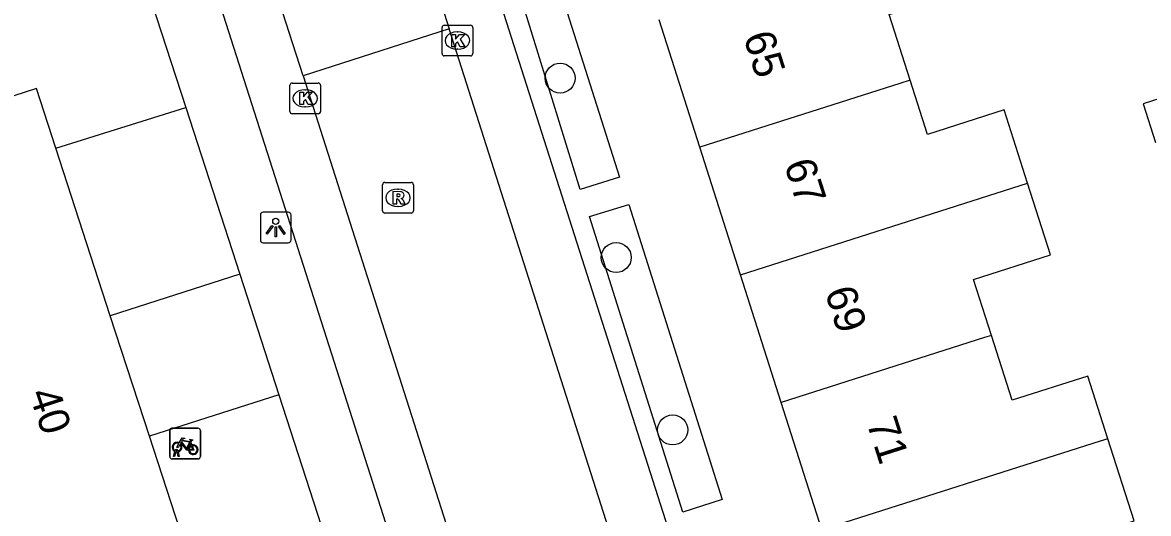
# Model space of a CAD drawing. Extents: x 159718 to 160783, y 383290 to 384030.
# Drawn here: x 160170.43 to 160207.07, y 383519.22 to 383535.21 of the extents above; entities that cross this region are included whole.
import ezdxf

# ---------------------------------------------------------------- set-up
doc = ezdxf.new("R2010")
doc.units = 0
for name, color, linetype in [('IMGEO_Boom', 7, 'Continuous'), ('IMGEO_Fietsenrek', 7, 'Continuous'), ('IMGEO_Kolk', 7, 'Continuous'), ('IMGEO_Lichtpunt', 7, 'Continuous'), ('IMGEO_Pand', 7, 'Continuous'), ('IMGEO_Pand_nummerreeks', 7, 'Continuous'), ('IMGEO_Rijbaan_lokaal_open', 7, 'Continuous'), ('IMGEO_Rioolput', 7, 'Continuous'), ('IMGEO_Voetpad_open', 7, 'Continuous')]:
    doc.layers.add(name, color=color, linetype=linetype)

msp = doc.modelspace()

# ---------------------------------------------------------------- linework, layer by layer
at = {"layer": 'IMGEO_Boom'}
for centre in [(160187.928, 383533.395), (160189.752, 383527.554), (160191.59, 383521.938)]:
    msp.add_circle(centre, 0.489, dxfattribs=at)
at = {"layer": 'IMGEO_Fietsenrek'}
for p, q in [((160175.222, 383521.069), (160175.222, 383521.91)), ((160175.222, 383521.91), (160175.222, 383521.069)), ((160175.297, 383521.994), (160176.138, 383521.994)), ((160176.138, 383521.994), (160175.297, 383521.994)), ((160176.222, 383521.919), (160176.222, 383521.078)), ((160176.222, 383521.078), (160176.222, 383521.919)), ((160175.909, 383521.543), (160175.945, 383521.448)), ((160175.349, 383521.078), (160175.388, 383521.238)), ((160175.383, 383521.078), (160175.349, 383521.078)), ((160175.418, 383521.226), (160175.383, 383521.078)), ((160175.46, 383521.25), (160175.459, 383521.254)), ((160175.501, 383521.078), (160175.467, 383521.22)), ((160175.491, 383521.261), (160175.492, 383521.254)), ((160175.499, 383521.224), (160175.534, 383521.078)), ((160175.534, 383521.078), (160175.501, 383521.078)), ((160176.147, 383520.994), (160175.306, 383520.994)), ((160175.306, 383520.994), (160176.147, 383520.994))]:
    msp.add_line(p, q, dxfattribs=at)
for points in [[(160175.556, 383521.468), (160175.504, 383521.378), (160175.464, 383521.353), (160175.465, 383521.4), (160175.52, 383521.494)], [(160175.535, 383521.52), (160175.63, 383521.684), (160175.716, 383521.67), (160175.718, 383521.661), (160175.662, 383521.65), (160175.635, 383521.605), (160175.891, 383521.564)], [(160175.831, 383521.276), (160175.781, 383521.276), (160175.59, 383521.527), (160175.571, 383521.495)], [(160175.878, 383521.539), (160175.621, 383521.58), (160175.604, 383521.551), (160175.771, 383521.331), (160175.878, 383521.539)], [(160175.926, 383521.441), (160175.896, 383521.518), (160175.787, 383521.3), (160175.83, 383521.3)], [(160175.956, 383521.42), (160176.011, 383521.275), (160175.861, 383521.275)], [(160175.891, 383521.564), (160175.916, 383521.613), (160175.91, 383521.617), (160175.887, 383521.621), (160175.875, 383521.628), (160175.874, 383521.631), (160175.876, 383521.636), (160175.971, 383521.621), (160175.973, 383521.611), (160175.963, 383521.598), (160175.951, 383521.592), (160175.937, 383521.598), (160175.909, 383521.543)], [(160175.86, 383521.3), (160175.98, 383521.299), (160175.936, 383521.413)]]:
    msp.add_lwpolyline(points, dxfattribs=at)
for centre, radius, start, end in [((160175.3, 383521.916), 0.0779, 92.4484, 184.2845), ((160175.3, 383521.916), 0.0779, 92.4484, 184.2845), ((160176.144, 383521.916), 0.0779, 2.4484, 94.2845), ((160176.144, 383521.916), 0.0779, 2.4484, 94.2845), ((160175.462, 383521.379), 0.159, 62.6766, 242.1369), ((160175.462, 383521.379), 0.129, 63.3192, 238.903), ((160175.462, 383521.379), 0.129, 283.6043, 43.4302), ((160175.462, 383521.379), 0.159, 283.5766, 46.6042), ((160175.989, 383521.295), 0.159, 113.3408, 178.3217), ((160175.989, 383521.295), 0.159, 187.0065, 105.7708), ((160175.989, 383521.295), 0.129, 188.6715, 104.5883), ((160175.3, 383521.072), 0.0779, 182.4484, 274.2845), ((160175.3, 383521.072), 0.0779, 182.4484, 274.2845), ((160175.442, 383521.25), 0.0499, 12.8025, 158.6934), ((160175.462, 383521.379), 0.159, 253.9967, 271.7867), ((160175.442, 383521.25), 0.0174, 12.8025, 163.4502), ((160175.462, 383521.379), 0.129, 253.415, 269.0204), ((160175.989, 383521.295), 0.129, 113.923, 177.9556), ((160176.144, 383521.072), 0.0779, 272.4484, 4.2845), ((160176.144, 383521.072), 0.0779, 272.4484, 4.2845)]:
    msp.add_arc(centre, radius, start, end, dxfattribs=at)
at = {"layer": 'IMGEO_Kolk'}
for p, q in [((160184.084, 383534.193), (160184.084, 383535.045)), ((160184.159, 383535.119), (160185.011, 383535.119)), ((160185.085, 383535.045), (160185.085, 383534.193)), ((160184.572, 383534.899), (160184.597, 383534.899)), ((160184.595, 383534.339), (160184.57, 383534.339)), ((160185.011, 383534.119), (160184.159, 383534.119)), ((160179.131, 383532.311), (160179.131, 383533.163)), ((160179.206, 383533.237), (160180.058, 383533.237)), ((160180.132, 383533.163), (160180.132, 383532.311)), ((160179.619, 383533.017), (160179.644, 383533.017)), ((160179.642, 383532.457), (160179.617, 383532.457)), ((160180.058, 383532.237), (160179.206, 383532.237))]:
    msp.add_line(p, q, dxfattribs=at)
for points in [[(160184.084, 383534.193), (160184.084, 383535.045)], [(160184.159, 383535.119), (160185.011, 383535.119)], [(160185.085, 383535.045), (160185.085, 383534.193)], [(160184.405, 383534.819), (160184.528, 383534.819), (160184.528, 383534.668), (160184.658, 383534.819), (160184.822, 383534.819), (160184.676, 383534.668), (160184.829, 383534.419), (160184.677, 383534.419), (160184.592, 383534.583), (160184.528, 383534.516), (160184.528, 383534.419), (160184.405, 383534.419), (160184.405, 383534.819)], [(160185.011, 383534.119), (160184.159, 383534.119)], [(160179.131, 383532.311), (160179.131, 383533.163)], [(160179.206, 383533.237), (160180.058, 383533.237)], [(160180.132, 383533.163), (160180.132, 383532.311)], [(160179.452, 383532.937), (160179.575, 383532.937), (160179.575, 383532.786), (160179.705, 383532.937), (160179.869, 383532.937), (160179.723, 383532.786), (160179.876, 383532.537), (160179.724, 383532.537), (160179.639, 383532.701), (160179.575, 383532.634), (160179.575, 383532.537), (160179.452, 383532.537), (160179.452, 383532.937)], [(160180.058, 383532.237), (160179.206, 383532.237)]]:
    msp.add_lwpolyline(points, dxfattribs=at)
for centre, start, end in [((160184.161, 383535.043), 91.552, 178.448), ((160184.161, 383535.043), 91.552, 178.448), ((160185.009, 383535.043), 1.552, 88.448), ((160185.009, 383535.043), 1.552, 88.448), ((160184.161, 383534.195), 181.552, 268.448), ((160184.161, 383534.195), 181.552, 268.448), ((160185.009, 383534.195), 271.552, 358.448), ((160185.009, 383534.195), 271.552, 358.448), ((160179.208, 383533.161), 91.552, 178.448), ((160179.208, 383533.161), 91.552, 178.448), ((160180.056, 383533.161), 1.552, 88.448), ((160180.056, 383533.161), 1.552, 88.448), ((160179.208, 383532.313), 181.552, 268.448), ((160179.208, 383532.313), 181.552, 268.448), ((160180.056, 383532.313), 271.552, 358.448), ((160180.056, 383532.313), 271.552, 358.448)]:
    msp.add_arc(centre, 0.0765, start, end, dxfattribs=at)
for centre, major_axis, ratio, start_param, end_param in [((160184.571, 383534.619), (-0.387, 0.002), 0.722429, 4.712389, 7.853982), ((160184.596, 383534.619), (-0.39, 0.002), 0.717154, 1.570796, 4.712389), ((160179.618, 383532.737), (-0.387, 0.002), 0.722429, 4.712389, 7.853982), ((160179.643, 383532.737), (-0.39, 0.002), 0.717154, 1.570796, 4.712389)]:
    msp.add_ellipse(centre, major_axis=major_axis, ratio=ratio, start_param=start_param, end_param=end_param, dxfattribs=at)
at = {"layer": 'IMGEO_Lichtpunt'}
for p, q in [((160178.174, 383528.935), (160178.174, 383528.128)), ((160178.174, 383528.935), (160178.174, 383528.128)), ((160179.076, 383529.03), (160178.268, 383529.03)), ((160179.076, 383529.03), (160178.268, 383529.03)), ((160179.17, 383528.128), (160179.17, 383528.935)), ((160179.17, 383528.128), (160179.17, 383528.935)), ((160178.268, 383528.034), (160179.076, 383528.034)), ((160178.268, 383528.034), (160179.076, 383528.034))]:
    msp.add_line(p, q, dxfattribs=at)
for points in [[(160178.548, 383528.599), (160178.587, 383528.571), (160178.399, 383528.309), (160178.361, 383528.336), (160178.548, 383528.599)], [(160178.65, 383528.551), (160178.697, 383528.551), (160178.697, 383528.229), (160178.65, 383528.229), (160178.65, 383528.551)], [(160178.76, 383528.571), (160178.798, 383528.598), (160178.985, 383528.336), (160178.946, 383528.308), (160178.76, 383528.571)]]:
    msp.add_lwpolyline(points, dxfattribs=at)
msp.add_circle((160178.673, 383528.733), 0.0994, dxfattribs=at)
for centre, start, end in [((160178.268, 383528.935), 90, 180), ((160178.268, 383528.935), 90, 180), ((160179.076, 383528.935), 0, 90), ((160179.076, 383528.935), 0, 90), ((160178.268, 383528.128), 180, 270), ((160178.268, 383528.128), 180, 270), ((160179.076, 383528.128), 270, 0), ((160179.076, 383528.128), 270, 360)]:
    msp.add_arc(centre, 0.0946, start, end, dxfattribs=at)
at = {"layer": 'IMGEO_Pand'}
for points in [[(160199.32, 383533.328), (160198.635, 383535.471), (160201.054, 383536.243), (160200.412, 383538.253)], [(160192.474, 383531.142), (160191.149, 383535.295)], [(160211.439, 383532.622), (160211.038, 383533.885), (160206.896, 383532.556), (160207.299, 383531.3)], [(160199.32, 383533.328), (160198.986, 383533.221), (160192.474, 383531.142)], [(160203.137, 383529.971), (160202.374, 383532.36), (160199.883, 383531.565), (160199.32, 383533.328)], [(160171.518, 383531.116), (160170.889, 383533.055), (160151.395, 383526.752)], [(160173.289, 383525.659), (160171.518, 383531.116)], [(160193.799, 383526.989), (160192.474, 383531.142)], [(160193.799, 383526.989), (160202.897, 383529.894), (160203.137, 383529.971)], [(160201.961, 383525.019), (160201.381, 383526.837), (160203.883, 383527.636), (160203.137, 383529.971)], [(160195.124, 383522.836), (160193.799, 383526.989)], [(160174.562, 383521.735), (160173.289, 383525.659)], [(160201.961, 383525.019), (160201.74, 383524.948), (160195.124, 383522.836)], [(160205.752, 383521.653), (160205.101, 383523.693), (160202.636, 383522.906), (160201.961, 383525.019)], [(160196.448, 383518.683), (160195.124, 383522.836)], [(160177.491, 383512.712), (160174.562, 383521.735)], [(160205.752, 383521.653), (160205.503, 383521.573), (160196.448, 383518.683)], [(160204.587, 383516.705), (160204.116, 383518.179), (160206.607, 383518.975), (160205.752, 383521.653)]]:
    msp.add_lwpolyline(points, dxfattribs=at)
at = {"layer": 'IMGEO_Rijbaan_lokaal_open'}
for points in [[(160183.339, 383538.075), (160184.32, 383535.005)], [(160179.566, 383533.468), (160178.573, 383536.574)], [(160184.32, 383535.005), (160179.566, 383533.468)], [(160201.568, 383480.906), (160184.32, 383535.005)], [(160179.566, 383533.468), (160196.465, 383480.441)]]:
    msp.add_lwpolyline(points, dxfattribs=at)
at = {"layer": 'IMGEO_Rioolput'}
for p, q in [((160182.151, 383529.073), (160182.151, 383529.925)), ((160182.226, 383529.999), (160183.078, 383529.999)), ((160183.152, 383529.925), (160183.152, 383529.073)), ((160182.639, 383529.779), (160182.664, 383529.779)), ((160182.662, 383529.219), (160182.637, 383529.219)), ((160183.078, 383528.999), (160182.226, 383528.999))]:
    msp.add_line(p, q, dxfattribs=at)
for points in [[(160182.151, 383529.073), (160182.151, 383529.925)], [(160182.226, 383529.999), (160183.078, 383529.999)], [(160183.152, 383529.925), (160183.152, 383529.073)], [(160182.74, 383529.697), (160182.488, 383529.699), (160182.488, 383529.299)], [(160182.666, 383529.618), (160182.612, 383529.618), (160182.612, 383529.537)], [(160182.612, 383529.537), (160182.664, 383529.537)], [(160182.488, 383529.299), (160182.612, 383529.299), (160182.612, 383529.461), (160182.623, 383529.461)], [(160182.67, 383529.432), (160182.741, 383529.299), (160182.881, 383529.299), (160182.816, 383529.425)], [(160183.078, 383528.999), (160182.226, 383528.999)]]:
    msp.add_lwpolyline(points, dxfattribs=at)
for centre, radius, start, end in [((160182.228, 383529.923), 0.0765, 91.552, 178.448), ((160182.228, 383529.923), 0.0765, 91.552, 178.448), ((160183.076, 383529.923), 0.0765, 1.552, 88.448), ((160183.076, 383529.923), 0.0765, 1.552, 88.448), ((160182.648, 383529.726), 0.19, 274.7715, 282.9687), ((160182.672, 383529.522), 0.0964, 77.0061, 93.1865), ((160182.686, 383529.579), 0.0378, 276.6634, 79.6772), ((160182.739, 383529.587), 0.109, 350.3612, 89.416), ((160182.737, 383529.587), 0.112, 277.5842, 350.9817), ((160182.622, 383529.408), 0.0533, 26.0293, 88.6989), ((160182.721, 383529.372), 0.108, 29.5134, 73.7905), ((160182.228, 383529.075), 0.0765, 181.552, 268.448), ((160182.228, 383529.075), 0.0765, 181.552, 268.448), ((160183.076, 383529.075), 0.0765, 271.552, 358.448), ((160183.076, 383529.075), 0.0765, 271.552, 358.448)]:
    msp.add_arc(centre, radius, start, end, dxfattribs=at)
for centre, major_axis, ratio, start_param, end_param in [((160182.638, 383529.499), (-0.387, 0.002), 0.722429, 4.712389, 7.853982), ((160182.663, 383529.499), (-0.39, 0.002), 0.717154, 1.570796, 4.712389)]:
    msp.add_ellipse(centre, major_axis=major_axis, ratio=ratio, start_param=start_param, end_param=end_param, dxfattribs=at)
at = {"layer": 'IMGEO_Voetpad_open'}
for points in [[(160194.15, 383481.64), (160171.032, 383554.077)], [(160181.483, 383549.94), (160203.107, 383482.164)], [(160188.578, 383529.766), (160185.621, 383539.378), (160186.825, 383539.745), (160189.857, 383530.17), (160188.578, 383529.766)], [(160174.465, 383536.377), (160175.743, 383532.434)], [(160171.518, 383531.116), (160175.743, 383532.434)], [(160175.743, 383532.434), (160177.501, 383527.01)], [(160193.203, 383519.673), (160191.916, 383519.265), (160188.887, 383528.888), (160190.164, 383529.282), (160193.203, 383519.673)], [(160177.501, 383527.01), (160173.289, 383525.659)], [(160177.501, 383527.01), (160178.776, 383523.078)], [(160178.776, 383523.078), (160174.562, 383521.735)], [(160178.776, 383523.078), (160181.283, 383515.345), (160181.677, 383514.129), (160181.448, 383514.056)]]:
    msp.add_lwpolyline(points, dxfattribs=at)

# ---------------------------------------------------------------- texts
at = {"layer": 'IMGEO_Pand_nummerreeks'}
for s, rotation, p in [('65', 287.7099, (160193.88, 383534.747)), ('67', 287.7099, (160195.206, 383530.594)), ('69', 287.7099, (160196.532, 383526.441)), ('40', 287.9907, (160170.638, 383523.127)), ('71', 287.7099, (160197.892, 383522.18))]:
    msp.add_text(s, height=1, rotation=rotation, dxfattribs=at).set_placement(p)

doc.saveas('drawing.dxf')
